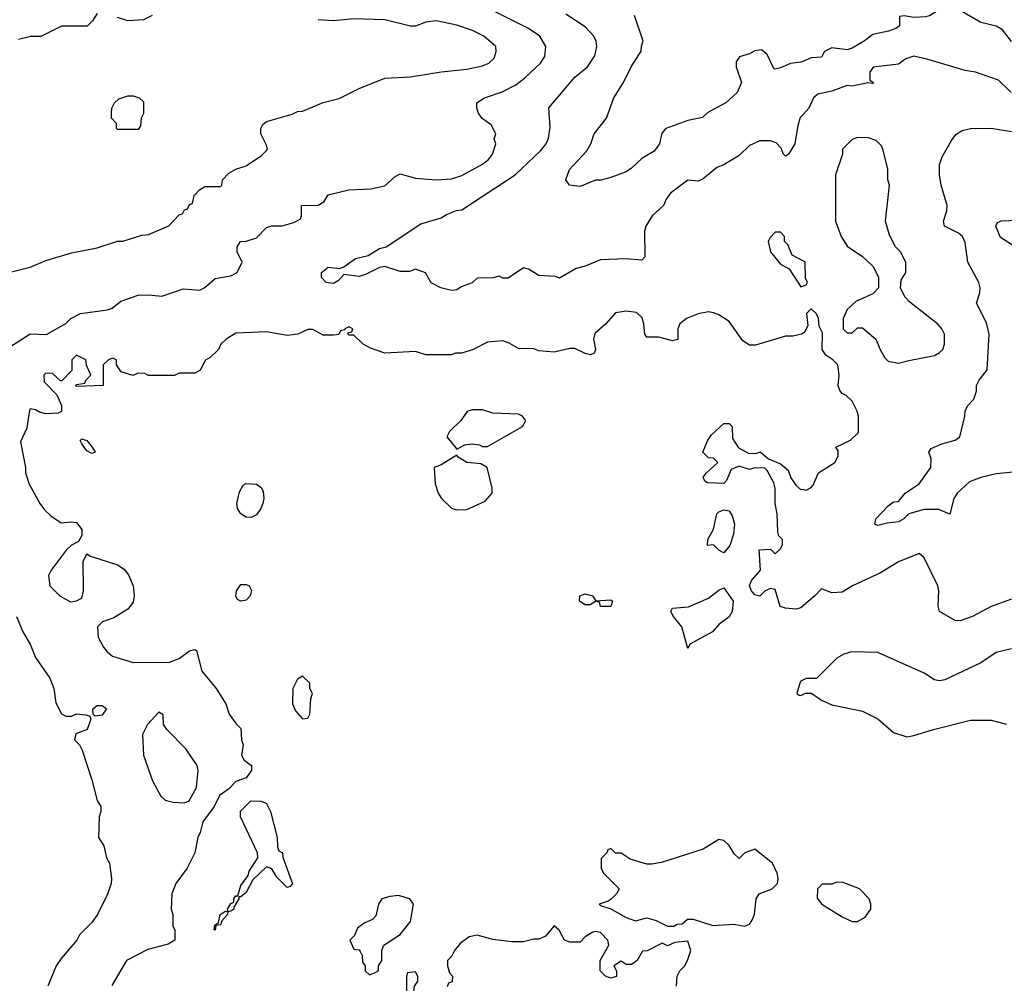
# Model space of a CAD drawing. Header units: inches. Extents: x 2348341 to 2479810, y 460419 to 613669.
# Tile 475 of 656: x 2436949 to 2440782, y 535222 to 538974. Entities that reach past the tile are written whole.
import ezdxf

# ---------------------------------------------------------------- set-up
doc = ezdxf.new("R2010")
doc.units = ezdxf.units.IN
doc.header["$MEASUREMENT"] = 0
doc.layers.add('C4533', color=7, linetype='Continuous')
doc.layers.add('C4543', color=7, linetype='Continuous')

msp = doc.modelspace()

# ---------------------------------------------------------------- linework, layer by layer
at = {"layer": 'C4533', "color": 2}
for points, elevation in [([(2436916.4, 537703.6), (2436989.2, 537750.8), (2437052.5, 537747.5), (2437128.9, 537791.1), (2437148, 537810), (2437186, 537830), (2437290, 537844), (2437309.3, 537850.7), (2437342, 537878), (2437410, 537901), (2437450, 537902.8), (2437502, 537898), (2437585.4, 537925.4), (2437650, 537921), (2437669.3, 537930.7), (2437710, 537966), (2437770, 537976), (2437795.3, 537990), (2437815.3, 538030), (2437795.3, 538070), (2437795.3, 538090), (2437808.7, 538110), (2437830, 538111), (2437870, 538124.7), (2437910, 538164.7), (2437930, 538171.3), (2437970, 538171), (2438015.3, 538184.7), (2438042, 538198), (2438046, 538210), (2438046, 538250), (2438110, 538252), (2438134, 538266), (2438150, 538292), (2438230, 538311.3), (2438315.3, 538315.3), (2438370, 538327.3), (2438410, 538362.8), (2438430, 538374), (2438490, 538357.3), (2438570, 538350.7), (2438630, 538354), (2438670, 538366.8), (2438750, 538411.3), (2438774, 538430), (2438788.7, 538450), (2438802, 538490), (2438795.3, 538510), (2438802, 538530), (2438784.7, 538564.7), (2438749.3, 538589.3), (2438735.3, 538610), (2438728, 538630), (2438728, 538650), (2438758, 538670), (2438826.8, 538693.2), (2438880.2, 538719.8), (2438914.2, 538745.8), (2438975.9, 538804.1), (2438993.2, 538830), (2438997.2, 538870), (2438974, 538910), (2438930, 538939.3), (2438750, 539029.4)], 62), ([(2436906, 537990), (2436989.1, 538010.9), (2437050, 538036), (2437150, 538066), (2437250, 538086), (2437330, 538111.3), (2437350, 538111.3), (2437424.7, 538135.3), (2437450, 538138), (2437528.9, 538171.1), (2437570, 538214), (2437582, 538218), (2437590, 538234), (2437602, 538238), (2437610, 538254), (2437622, 538258), (2437628, 538290), (2437648.9, 538311.1), (2437670, 538324.7), (2437730, 538324.7), (2437735.3, 538330), (2437738, 538350), (2437763.1, 538376.9), (2437790, 538392), (2437830, 538404.7), (2437890, 538444.7), (2437910, 538464.7), (2437914, 538470), (2437910, 538486), (2437888, 538530), (2437888, 538550), (2437894.6, 538565.4), (2437910, 538578), (2438010, 538606), (2438030, 538616), (2438050, 538618), (2438130, 538651), (2438192.5, 538667.5), (2438270, 538706), (2438370, 538746), (2438470, 538751), (2438589.4, 538770.6), (2438690, 538780.7), (2438750, 538794.8), (2438774.8, 538805.2), (2438795.5, 538824.5), (2438804, 538850), (2438802, 538870), (2438755.3, 538910), (2438711.6, 538931.6), (2438650, 538952.3), (2438570, 538969.2), (2438530, 538964), (2438490, 538949), (2438470, 538949), (2438370, 538973.2), (2438250, 538977.2), (2438170, 538969.2), (2438110, 538974)], 66), ([(2437250, 538998), (2437232, 538970), (2437210.8, 538949.2), (2437111.6, 538948.4), (2437030.9, 538909.1), (2436991.6, 538908.4), (2436943.6, 538896.4)], 66), ([(2437464.7, 538990), (2437430, 538973.2), (2437370, 538969.2), (2437330, 538982)], 66), ([(2440000, 538606.4), (2439987.5, 538592.5), (2439978, 538562), (2439966, 538490), (2439942, 538450), (2439930, 538442), (2439922, 538450), (2439913.6, 538473.6), (2439894, 538494), (2439870, 538502), (2439830, 538502), (2439790, 538484), (2439750, 538445.2), (2439690, 538408.7), (2439662, 538398), (2439610, 538354), (2439590, 538345.2), (2439550, 538349), (2439482, 538298), (2439465.2, 538274.8), (2439454.8, 538250), (2439411, 538210), (2439386, 538170), (2439381, 538150), (2439382, 538050), (2439370, 538038), (2439310, 538042.7), (2439210, 538039), (2439150, 538014), (2439115.3, 538004.7), (2439050, 537968), (2439034, 537974), (2438970, 537978), (2438930, 538002), (2438910, 538008), (2438850, 537968), (2438830, 537968), (2438815.3, 537975.3), (2438790, 537968.7), (2438730, 537968), (2438710, 537948.7), (2438666.8, 537933.2), (2438650, 537922), (2438630, 537919), (2438588, 537930), (2438550, 537949), (2438528.4, 537988.4), (2438490, 538002), (2438466, 537994), (2438430, 537993.2), (2438370, 538012.3), (2438350, 538009.4), (2438297, 537983), (2438270, 537974.5), (2438210, 537982), (2438190, 537959), (2438170, 537946.6), (2438142, 537950), (2438124, 537970), (2438124, 537990), (2438149.5, 538010.5), (2438194.6, 538005.4), (2438210, 538011.3), (2438256, 538044), (2438304.7, 538055.3), (2438350, 538082.8), (2438375.3, 538090), (2438510, 538178.8), (2438590, 538202.8), (2438610, 538216), (2438649.5, 538230.5), (2438670, 538234), (2438877.2, 538370), (2438976.6, 538463.4), (2438998, 538490), (2439006.8, 538513.2), (2439013.6, 538553.6), (2439009.1, 538630.9), (2439109.2, 538750), (2439159.3, 538790), (2439187.2, 538832.8), (2439195.1, 538870), (2439192.3, 538890), (2439183.7, 538910), (2439150, 538946), (2439075.3, 538995.3)], 58), ([(2440000, 538812.9), (2439991, 538809), (2439950, 538803.7), (2439910, 538786), (2439890, 538781.2), (2439884.1, 538784.1), (2439858.6, 538838.6), (2439836, 538856), (2439810, 538853.2), (2439790, 538841.2), (2439751.1, 538828.9), (2439738, 538810), (2439738, 538790), (2439758, 538730), (2439742, 538690), (2439698, 538650), (2439627.9, 538612.1), (2439606.4, 538593.6), (2439550, 538581.2), (2439464.7, 538550), (2439447.9, 538532.1), (2439438.8, 538490), (2439418.5, 538461.5), (2439370, 538434), (2439330, 538395.3), (2439310, 538382), (2439250, 538359), (2439210.9, 538349.1), (2439190, 538348.7), (2439130, 538324), (2439089.2, 538329.2), (2439075.3, 538350), (2439089, 538390), (2439156.9, 538463.1), (2439172.3, 538490), (2439185.2, 538530), (2439233.2, 538590), (2439262, 538670), (2439299, 538730), (2439328.7, 538790), (2439368.4, 538851.6), (2439368.9, 538871.1), (2439375.3, 538890), (2439342, 538990)], 54), ([(2440000, 538033.2), (2439956.4, 538056.4), (2439939, 538099), (2439926, 538110), (2439926, 538130), (2439910, 538146), (2439890, 538146), (2439870, 538126), (2439862, 538110), (2439872, 538070), (2439910, 538022), (2439943.6, 538003.6), (2439990, 537934), (2440000, 537938)], 62), ([(2440000, 537754), (2439994, 537750), (2439958, 537742), (2439930, 537742), (2439813.7, 537706.3), (2439790, 537707), (2439763.9, 537723.9), (2439710, 537799), (2439670, 537825.2), (2439650, 537832.7), (2439630, 537836), (2439590, 537829.2), (2439544.7, 537810), (2439518, 537790), (2439511.3, 537770), (2439511.3, 537728.7), (2439490, 537724), (2439437.2, 537737.2), (2439390, 537738), (2439382, 537750), (2439379, 537790), (2439372.5, 537812.5), (2439350, 537833.2), (2439310, 537839.3), (2439268.1, 537831.9), (2439230.6, 537789.4), (2439188.1, 537751.9), (2439182.8, 537730), (2439190.9, 537689.1), (2439184.7, 537675.3), (2439170.7, 537669.3), (2439150, 537674), (2439110, 537694), (2439090, 537694), (2439030, 537679), (2438970, 537684), (2438950, 537692.7), (2438890, 537693.2), (2438854.8, 537714.8), (2438830, 537724), (2438770, 537718), (2438714, 537690), (2438670, 537675.3), (2438644.7, 537675.3), (2438628.4, 537668.4), (2438530, 537668.7), (2438490, 537682), (2438370, 537675.3), (2438314.6, 537694.6), (2438286, 537710), (2438250, 537746), (2438230, 537746), (2438226, 537754), (2438242, 537758), (2438246, 537770), (2438230, 537778), (2438214, 537770), (2438214, 537766), (2438198, 537762), (2438191.6, 537748.4), (2438170, 537746), (2438130, 537746), (2438090, 537768), (2438070, 537768), (2438030.9, 537749.1), (2437990, 537744), (2437910, 537758), (2437790, 537753.2), (2437752, 537730), (2437732, 537710), (2437722, 537690), (2437690, 537658), (2437671.6, 537648.4), (2437651.1, 537608.9), (2437630, 537598), (2437570, 537598), (2437551.1, 537588.9), (2437530, 537588), (2437450, 537588), (2437436.4, 537596.4), (2437410, 537598), (2437388.9, 537588.9), (2437343.1, 537603.1), (2437326, 537630), (2437326, 537650), (2437310, 537655.3), (2437294, 537650), (2437274, 537630), (2437274, 537550), (2437170, 537546), (2437166, 537550), (2437170, 537554), (2437202, 537558), (2437206, 537570), (2437226, 537590), (2437208.4, 537628.4), (2437206, 537650), (2437170, 537668), (2437152, 537650), (2437151.6, 537608.4), (2437112.7, 537567.3), (2437107.3, 537567.3), (2437076.4, 537596.4), (2437050, 537598), (2437042, 537590), (2437043.6, 537563.6), (2437092.7, 537512.7), (2437111.6, 537471.6), (2437112, 537448), (2437098, 537442), (2437050, 537439), (2437025.6, 537445.6), (2437010, 537455.3), (2436990, 537458), (2436986.4, 537453.6), (2436976.3, 537383.7), (2436951.3, 537330), (2436970.7, 537230.7), (2436970.8, 537210), (2436985.8, 537165.8), (2437026.8, 537090), (2437045.8, 537065.8), (2437070, 537042), (2437110, 537014.8), (2437150, 537018.8), (2437170, 537016), (2437190.7, 536989.3), (2437190, 536966), (2437178, 536942), (2437150, 536928), (2437130, 536908), (2437071, 536830), (2437061, 536810), (2437066, 536770), (2437104.7, 536730), (2437147.1, 536707.1), (2437170, 536711.3), (2437190, 536722), (2437197.2, 536750), (2437196.4, 536863.6), (2437210, 536894), (2437224.7, 536884.7), (2437330, 536850.7), (2437354.9, 536834.9), (2437372.7, 536812.7), (2437390.7, 536770), (2437394.8, 536730), (2437390, 536706), (2437370, 536678), (2437314.8, 536645.2), (2437271.1, 536628.9), (2437252, 536610), (2437254.8, 536570), (2437274.8, 536530), (2437290, 536511), (2437310, 536496), (2437390, 536471.3), (2437531.6, 536471.6), (2437570, 536486.8), (2437610, 536516.3), (2437630, 536521), (2437637.3, 536517.3), (2437657.5, 536437.5), (2437714, 536370), (2437751.3, 536310), (2437764.7, 536270), (2437791.6, 536231.6), (2437810, 536214), (2437812, 536170), (2437818, 536150), (2437812, 536110), (2437822, 536090), (2437851.3, 536070), (2437851.3, 536050), (2437830, 536022), (2437790, 536008), (2437762, 535978), (2437726.8, 535953.2), (2437706, 535910), (2437661, 535850), (2437651.1, 535808.9), (2437642, 535790), (2437630.7, 535729.3), (2437601, 535670), (2437556, 535610), (2437541, 535570), (2437538, 535510), (2437544.7, 535490), (2437545.4, 535445.4), (2437552, 535428), (2437552, 535390), (2437526.4, 535373.6), (2437447.1, 535352.9), (2437364.7, 535310), (2437307.1, 535212.9)], 62), ([(2440000, 536692.4), (2439990, 536684), (2439970, 536679), (2439930, 536682), (2439909.1, 536689.1), (2439890, 536755.3), (2439870, 536759), (2439850, 536748.7), (2439830, 536728.7), (2439810, 536734), (2439797.2, 536750), (2439789.3, 536770), (2439797.2, 536790), (2439833.2, 536830), (2439828, 536910), (2439871.6, 536911.6), (2439890, 536894), (2439910, 536914), (2439918, 536930), (2439918, 536950), (2439904, 536964), (2439900.2, 536980.2), (2439897.2, 537050), (2439889.2, 537090), (2439889.1, 537149.1), (2439884, 537170), (2439859, 537219), (2439850, 537228), (2439810, 537228.7), (2439790, 537222), (2439750, 537235.3), (2439718, 537222), (2439699.8, 537180.2), (2439690, 537168), (2439626, 537170), (2439616.4, 537176.4), (2439610, 537192), (2439622, 537210), (2439666, 537250), (2439650, 537266), (2439630, 537268), (2439608, 537290), (2439626, 537334), (2439642, 537358), (2439690, 537402), (2439710, 537402), (2439722, 537390), (2439723.6, 537343.6), (2439746.8, 537306.8), (2439785.4, 537285.4), (2439815.3, 537284.7), (2439831.6, 537291.6), (2439863.6, 537263.6), (2439910, 537244.7), (2439939.8, 537219.8), (2439951.3, 537190), (2439970, 537162), (2439986.4, 537146.4), (2440000, 537143.9)], 62), ([(2436936, 536650), (2436961, 536590), (2436990, 536542), (2437010.8, 536490), (2437066, 536410), (2437081, 536370), (2437090, 536314), (2437111.6, 536271.6), (2437130, 536262), (2437150, 536262), (2437170, 536271.3), (2437206.8, 536266.8), (2437222, 536262), (2437226, 536250), (2437211, 536210), (2437167.1, 536192.9), (2437162, 536170), (2437182, 536150), (2437192, 536130), (2437230, 536014), (2437250, 535934), (2437264.7, 535910), (2437264.7, 535890), (2437258, 535870), (2437256, 535790), (2437276.8, 535756.8), (2437286, 535710), (2437298.8, 535690), (2437306, 535630), (2437304.7, 535610), (2437290.7, 535569.3), (2437252, 535490), (2437230, 535458), (2437182, 535410), (2437171.3, 535390), (2437110, 535318), (2437090.9, 535289.1), (2437058, 535210)], 58), ([(2440000, 536403), (2439990, 536398), (2439986, 536390), (2439974, 536350), (2439983.6, 536343.6), (2439990, 536342), (2440000, 536347.6)], 66), ([(2439506, 535210), (2439508, 535250), (2439518, 535270), (2439538, 535290), (2439550, 535314), (2439562, 535350), (2439550, 535386), (2439499.6, 535380.4), (2439470, 535368), (2439450, 535378), (2439391.6, 535348.4), (2439372.7, 535347.3), (2439352, 535310), (2439330, 535295.3), (2439310, 535295.3), (2439290, 535308), (2439262, 535290), (2439272, 535270), (2439271.6, 535248.4), (2439250, 535242), (2439229.1, 535249.1), (2439208.7, 535270), (2439208.7, 535310), (2439242, 535370), (2439238, 535390), (2439210, 535419), (2439190, 535424), (2439179.8, 535420.2), (2439150, 535402), (2439130, 535382), (2439090, 535382), (2439069.1, 535389.1), (2439048.4, 535428.4), (2439030, 535446), (2438995.3, 535404.7), (2438970, 535394), (2438950, 535394), (2438910, 535382.7), (2438863.3, 535383.3), (2438790, 535392.3), (2438730, 535409.2), (2438698, 535402), (2438663.5, 535376.5), (2438642, 535350), (2438630, 535326), (2438614, 535310), (2438614, 535290), (2438622, 535262), (2438634, 535250), (2438632.7, 535227.3), (2438618, 535222), (2438612.7, 535207.3)], 66)]:
    msp.add_lwpolyline(points, dxfattribs=dict(at, elevation=elevation))
for points, elevation in [([(2437330, 538546), (2437326, 538550), (2437326, 538570), (2437306, 538590), (2437306, 538610), (2437308, 538630), (2437318, 538650), (2437334.6, 538665.4), (2437370, 538678), (2437390, 538678), (2437414, 538670), (2437430, 538654), (2437431.1, 538608.9), (2437422, 538590), (2437419.6, 538560.4), (2437410, 538546)], 66), ([(2438750, 537455.3), (2438710, 537455.3), (2438691.1, 537448.9), (2438666.4, 537413.6), (2438622, 537370), (2438612, 537350), (2438650, 537302), (2438681.5, 537318.5), (2438710, 537322.8), (2438738.8, 537318.8), (2438750, 537312), (2438770, 537312), (2438906, 537390), (2438918, 537410), (2438916.4, 537416.4), (2438906, 537430), (2438890, 537438), (2438790, 537442)], 66), ([(2437230, 537285.2), (2437210, 537295.3), (2437190, 537322), (2437184.7, 537335.3), (2437190, 537342), (2437210, 537334.8), (2437231, 537310), (2437242, 537290)], 62), ([(2438650, 537278), (2438590, 537241.2), (2438562, 537230), (2438566.4, 537166.4), (2438578, 537130), (2438591.3, 537110), (2438630, 537072), (2438650, 537064.7), (2438690, 537066), (2438760.4, 537099.6), (2438788, 537130), (2438788, 537150), (2438768, 537230), (2438744, 537244), (2438689.6, 537249.6), (2438655.3, 537270)], 66), ([(2437850, 537035.1), (2437830, 537037), (2437810, 537049.3), (2437796.2, 537070), (2437794, 537090), (2437804.9, 537135.1), (2437818.9, 537161.1), (2437830, 537168), (2437870, 537165.5), (2437890, 537151), (2437896.7, 537136.7), (2437899.3, 537110), (2437895.5, 537090), (2437887.7, 537070), (2437870, 537046)], 62), ([(2439690, 536898), (2439670, 536908), (2439650, 536928.7), (2439626, 536926), (2439628, 536950), (2439649, 536990), (2439662, 537050), (2439670, 537058), (2439690, 537064.7), (2439710, 537062), (2439722, 537042), (2439731, 537010), (2439727.3, 536970), (2439713.4, 536926.6)], 62), ([(2437810, 536709.2), (2437796.5, 536716.5), (2437790, 536728), (2437792.7, 536750), (2437810, 536774), (2437830, 536774.8), (2437842, 536770), (2437850.8, 536750.8), (2437846, 536730), (2437830, 536714)], 62), ([(2439550, 536526), (2439526, 536610), (2439494, 536650), (2439484, 536670), (2439490, 536682), (2439552.5, 536687.5), (2439630, 536721), (2439670, 536752), (2439690, 536762), (2439726, 536710), (2439722.8, 536670), (2439710, 536649), (2439670, 536619), (2439646, 536590), (2439558, 536542)], 62), ([(2439191.6, 536711.6), (2439250, 536714.8), (2439256, 536710), (2439250, 536689), (2439210, 536689), (2439206, 536706), (2439190, 536708), (2439170, 536695.3), (2439150, 536695.3), (2439128, 536710), (2439129, 536730), (2439150, 536738.8), (2439178, 536730)], 62), ([(2438050, 536418), (2438030, 536406), (2438012, 536370), (2438011.3, 536310), (2438022, 536282), (2438050, 536252), (2438070, 536254), (2438078, 536270), (2438082, 536330), (2438088, 536350), (2438078, 536370), (2438078, 536390)], 66), ([(2437242, 536262), (2437235.3, 536270), (2437234, 536290), (2437250, 536302.8), (2437270, 536302.8), (2437286, 536290), (2437270, 536265.2)], 58), ([(2437490, 536278), (2437446, 536230), (2437426.8, 536190), (2437430.8, 536110), (2437466, 536010), (2437498, 535950), (2437515.3, 535935.3), (2437546.4, 535926.4), (2437590, 535924.7), (2437608.4, 535931.6), (2437636.4, 535983.6), (2437644, 536050), (2437639, 536070), (2437595.1, 536135.1), (2437522, 536210), (2437508.7, 536230), (2437507.3, 536267.3)], 62), ([(2437990, 535595.3), (2437950, 535635.3), (2437930, 535668), (2437910, 535675.3), (2437856, 535624), (2437830, 535575.3), (2437810, 535558), (2437802, 535558), (2437802, 535550), (2437782, 535518), (2437782, 535510), (2437770, 535502), (2437760.4, 535500.4), (2437758, 535510), (2437770, 535532), (2437782, 535538), (2437782, 535550), (2437790, 535562), (2437798, 535562), (2437810, 535602), (2437838, 535642), (2437842, 535658), (2437875.3, 535710), (2437874, 535730), (2437808, 535870), (2437808.4, 535891.6), (2437848.4, 535931.6), (2437890, 535931.3), (2437910, 535922), (2437924.7, 535890), (2437951.3, 535790), (2437952.7, 535752.7), (2437958, 535738), (2437972, 535730), (2437972.7, 535712.7), (2438011, 535609), (2438002, 535598)], 62), ([(2439670, 535782), (2439610, 535744), (2439447.5, 535692.5), (2439410, 535685.2), (2439390, 535685.2), (2439325.6, 535705.6), (2439290, 535728), (2439268.4, 535728.4), (2439250, 535746), (2439238, 535742), (2439234, 535730), (2439212.7, 535707.3), (2439212, 535670), (2439222, 535650), (2439282, 535590), (2439272, 535570), (2439250.7, 535549.3), (2439239.1, 535540.9), (2439204.7, 535530), (2439210, 535524.7), (2439250, 535511.3), (2439310, 535478), (2439345.4, 535465.4), (2439390, 535476), (2439426.4, 535466.4), (2439470, 535444.7), (2439495.3, 535444.7), (2439508.4, 535451.6), (2439527.3, 535452.7), (2439548.7, 535471.3), (2439570, 535471.3), (2439647.1, 535447.1), (2439730, 535451.3), (2439770, 535444.7), (2439790, 535452), (2439802, 535470), (2439808.9, 535491.1), (2439815.3, 535550), (2439828, 535570), (2439878, 535590), (2439899, 535610), (2439901.2, 535630), (2439897.2, 535650), (2439879, 535690), (2439810, 535744), (2439772, 535730), (2439750, 535708), (2439730, 535726), (2439710, 535758), (2439690, 535778)], 66), ([(2438423.2, 535563.2), (2438390, 535559.7), (2438358.8, 535550), (2438346, 535530), (2438335.3, 535484.7), (2438322, 535470), (2438290, 535455.3), (2438263.5, 535436.5), (2438251.6, 535408.4), (2438234, 535390), (2438250, 535354), (2438270, 535352), (2438274, 535346), (2438282, 535330), (2438283.6, 535303.6), (2438294, 535290), (2438294, 535270), (2438310, 535254), (2438330, 535262), (2438346, 535270), (2438346, 535290), (2438358, 535310), (2438358, 535350), (2438366, 535370), (2438430, 535411.3), (2438470, 535462), (2438482, 535530), (2438468, 535550)], 66), ([(2437710, 535428.7), (2437706, 535430), (2437708, 535448), (2437722, 535458), (2437729, 535490), (2437750, 535502), (2437759.6, 535499.6), (2437758, 535490), (2437735.3, 535464.7), (2437730, 535448.7), (2437712.7, 535447.3)], 62), ([(2438490, 535266), (2438458, 535262), (2438454, 535250), (2438454, 535190), (2438458, 535178), (2438470, 535174), (2438482, 535178), (2438486, 535210), (2438498, 535230), (2438498, 535250)], 66)]:
    msp.add_lwpolyline(points, close=True, dxfattribs=dict(at, elevation=elevation))
at = {"layer": 'C4543', "color": 2}
for points, elevation in [([(2440810, 538889), (2440774.8, 538934.8), (2440750, 538949.2), (2440690, 538962.7), (2440610, 539009.4), (2440570, 539017), (2440527.9, 539012.1), (2440490.8, 538989.2), (2440474.4, 538985.6), (2440430, 538982.7), (2440391.6, 538988.4), (2440374, 538986), (2440374, 538950), (2440359.8, 538940.2), (2440330.9, 538929.1), (2440270, 538916), (2440236, 538890), (2440190, 538863.7), (2440170, 538856), (2440110, 538864), (2440082, 538850), (2440070, 538828), (2440030, 538826), (2440000, 538812.9)], 54), ([(2440808, 538690), (2440758.6, 538738.6), (2440670, 538769), (2440630, 538776), (2440480.7, 538820.7), (2440430, 538831.5), (2440398.8, 538821.2), (2440370, 538801.2), (2440271, 538789), (2440258, 538770), (2440258, 538738), (2440272, 538730), (2440270, 538726), (2440250, 538728), (2440190, 538715.3), (2440170, 538717.2), (2440110, 538696), (2440055.5, 538684.5), (2440038.8, 538670), (2440021, 538630), (2440000, 538606.4)], 58), ([(2440830, 537213.6), (2440750, 537205.6), (2440690, 537191.5), (2440645.7, 537174.3), (2440598, 537130), (2440585.5, 537110), (2440570, 537048), (2440526.6, 537066.6), (2440470, 537067), (2440410.5, 537049.5), (2440390.8, 537030), (2440370, 537018), (2440326, 537014), (2440290, 537004), (2440278, 537010), (2440282, 537030), (2440330, 537081), (2440350, 537096), (2440370, 537098), (2440395.3, 537130), (2440450, 537166), (2440495.3, 537230), (2440496.4, 537263.6), (2440488, 537290), (2440496.4, 537303.6), (2440538, 537322), (2440590, 537336), (2440608.7, 537350), (2440628.7, 537430), (2440629, 537450), (2440639, 537470), (2440663.2, 537496.8), (2440673.2, 537526.8), (2440674, 537550), (2440684, 537570), (2440715.3, 537610), (2440722.7, 537750), (2440712.9, 537792.9), (2440674, 537870), (2440687, 537910), (2440687.6, 537930), (2440682.4, 537950), (2440639.3, 538030), (2440630, 538106), (2440619, 538130), (2440603.2, 538143.2), (2440549, 538170), (2440545.2, 538190), (2440558, 538230), (2440559.3, 538250), (2440536, 538330), (2440529.3, 538370), (2440529.3, 538410), (2440539.5, 538440.5), (2440576.5, 538503.5), (2440593.6, 538526.4), (2440618, 538542), (2440650, 538550.8), (2440730, 538551), (2440810, 538538)], 58), ([(2440000, 537938), (2440010, 537942), (2440015.3, 537950), (2440008, 537968), (2440006, 538030), (2440000, 538033.2)], 62), ([(2440000, 537143.9), (2440010, 537142), (2440030, 537152), (2440038, 537162), (2440058, 537210), (2440122, 537250), (2440134.6, 537274.6), (2440135.3, 537295.3), (2440126, 537310), (2440183.1, 537336.9), (2440213.6, 537366.4), (2440214, 537430), (2440208.7, 537450), (2440190, 537488), (2440166, 537510), (2440150, 537518), (2440142, 537530), (2440135.3, 537550), (2440139, 537590), (2440133.2, 537630), (2440114, 537650), (2440087.5, 537667.5), (2440072.7, 537690), (2440074.6, 537754.6), (2440061.2, 537781.2), (2440059, 537810), (2440050, 537828), (2440030, 537848), (2440012, 537830), (2440016.9, 537783.1), (2440003.6, 537756.4), (2440000, 537754)], 62), ([(2440810, 536717.2), (2440730.5, 536689.5), (2440658, 536650), (2440610, 536633.2), (2440590, 536634), (2440529, 536670), (2440523.7, 536690), (2440526.6, 536750), (2440522.7, 536770), (2440470, 536878), (2440450, 536895.3), (2440370, 536862.7), (2440299.9, 536820.1), (2440190.6, 536769.4), (2440150, 536745.2), (2440110, 536742), (2440070, 536758), (2440044.7, 536730), (2440000, 536692.4)], 62), ([(2440810, 536523.7), (2440750.5, 536509.5), (2440690, 536469.2), (2440550, 536404), (2440530, 536399), (2440510, 536404), (2440469.4, 536429.4), (2440290, 536509.2), (2440187.1, 536512.9), (2440156.9, 536503.1), (2440130, 536488), (2440050, 536408), (2440010, 536408), (2440000, 536403)], 66), ([(2440000, 536347.6), (2440008, 536352), (2440031.6, 536351.6), (2440070, 536324.7), (2440110, 536306), (2440230, 536281), (2440290, 536251), (2440350, 536198), (2440402, 536182), (2440430, 536186), (2440506, 536210), (2440650, 536246), (2440730, 536246), (2440790.6, 536230.6)], 66)]:
    msp.add_lwpolyline(points, dxfattribs=dict(at, elevation=elevation))
for points, elevation in [([(2440210, 538515.3), (2440190, 538508), (2440152, 538470), (2440151.3, 538450), (2440124.7, 538370), (2440124.7, 538190), (2440146, 538130), (2440170, 538092), (2440230, 538052), (2440270, 538014), (2440291.6, 537971.6), (2440292, 537930), (2440270, 537906), (2440203.6, 537876.4), (2440170, 537846), (2440154, 537810), (2440154, 537770), (2440170, 537754), (2440190, 537754), (2440210, 537774), (2440230, 537774), (2440282, 537730), (2440298, 537690), (2440316.9, 537656.9), (2440330, 537644.7), (2440370, 537636), (2440410, 537646.8), (2440510, 537666.8), (2440530, 537678), (2440542, 537690), (2440548.7, 537710), (2440548.7, 537750), (2440539, 537770), (2440522, 537790), (2440413.6, 537873.6), (2440394.6, 537894.6), (2440378, 537930), (2440380.4, 537959.6), (2440398, 537990), (2440398, 538030), (2440378, 538070), (2440358, 538090), (2440334.6, 538134.6), (2440319, 538190), (2440335.3, 538330), (2440328.7, 538350), (2440328.4, 538391.6), (2440310, 538466), (2440303.1, 538483.1), (2440283.1, 538503.1), (2440253.6, 538513.6)], 62), ([(2440950, 537848), (2440930, 537862), (2440870, 537938), (2440849, 537990), (2440848.7, 538050), (2440839, 538079), (2440766.3, 538126.3), (2440748.7, 538170), (2440755.3, 538184.7), (2440770, 538191.3), (2440870, 538194), (2440879.6, 538179.6), (2440922, 538150), (2440942, 538130), (2440945.4, 538054.6), (2440958, 537990), (2440942, 537950), (2440950, 537934), (2440979.6, 537899.6), (2440982, 537890), (2440970, 537848)], 54), ([(2440150, 535615.3), (2440125.4, 535614.6), (2440110, 535608), (2440072.7, 535607.3), (2440054, 535590), (2440052.7, 535552.7), (2440072, 535530), (2440150, 535481), (2440190, 535462), (2440210, 535462), (2440240.2, 535479.8), (2440262, 535510), (2440262, 535530), (2440255.3, 535550), (2440218, 535590)], 66)]:
    msp.add_lwpolyline(points, close=True, dxfattribs=dict(at, elevation=elevation))

doc.saveas('drawing.dxf')
